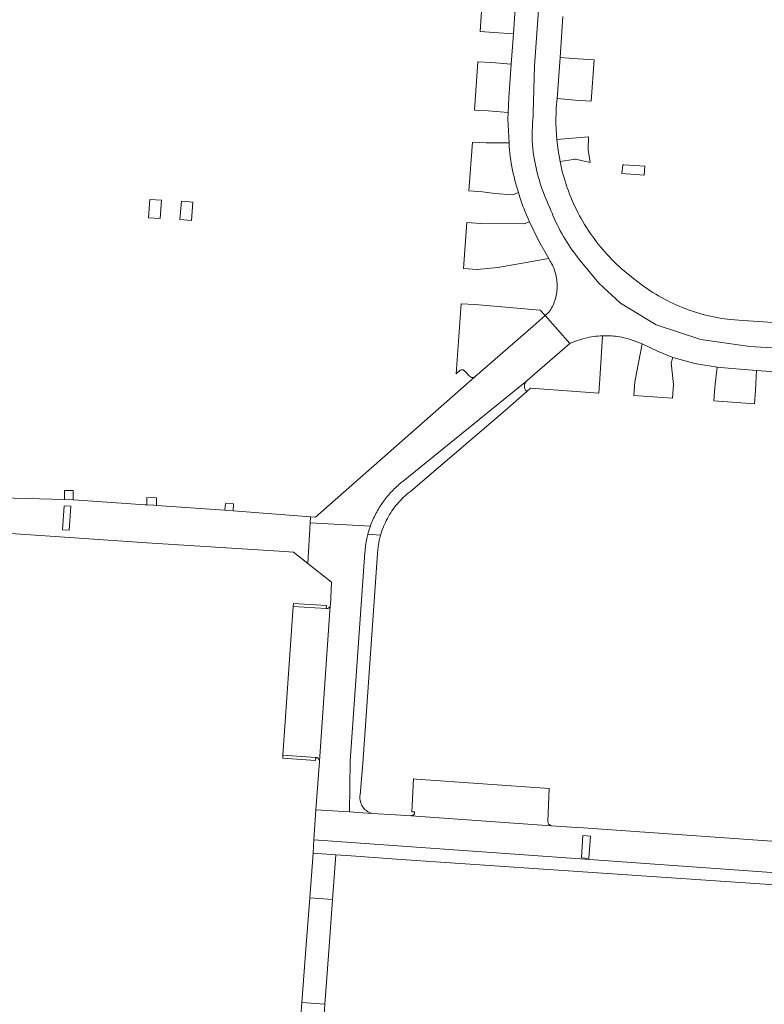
# Model space of a CAD drawing. Extents: x 152825 to 164088, y 457113 to 463005.
# Tile 284 of 364: x 158305 to 158405, y 461153 to 461285. Entities that reach past the tile are written whole.
import ezdxf

# ---------------------------------------------------------------- set-up
doc = ezdxf.new("R2010")
doc.units = 0
doc.header["$LTSCALE"] = 0.5
for name, color, linetype, lineweight in [('B-PV-VH-GESLOTENVERHARDING_ASFALT-GV', 251, 'CONTINUOUS', 18), ('B-PV-VH-GESLOTENVERHARDING_KUNSTSTOF-GV', 251, 'CONTINUOUS', 18), ('B-PV-VH-ONVERHARD_ZAND-GV', 251, 'CONTINUOUS', 18), ('B-PV-VH-OPENVERHARDING_BETONELEMENT-GV', 251, 'CONTINUOUS', 18), ('B-PV-VH-OPENVERHARDING_BETONSTRAATSTEEN-GV', 251, 'CONTINUOUS', 18)]:
    doc.layers.add(name, color=color, linetype=linetype, lineweight=lineweight)

msp = doc.modelspace()

# ---------------------------------------------------------------- linework, layer by layer
at = {"layer": 'B-PV-VH-GESLOTENVERHARDING_ASFALT-GV', "flags": 128}
for points in [[(158423.767, 461240.258), (158402.946, 461241.521), (158396.392, 461242.423), (158390.415, 461244.407), (158385.596, 461247.293), (158382.704, 461249.999), (158380.401, 461252.8), (158380.133, 461253.128), (158379.87, 461253.459), (158379.612, 461253.796), (158379.36, 461254.136), (158379.114, 461254.481), (158378.874, 461254.83), (158378.639, 461255.182), (158378.411, 461255.539), (158378.188, 461255.899), (158377.972, 461256.263), (158377.758, 461256.638), (158377.549, 461257.016), (158377.348, 461257.398), (158377.152, 461257.783), (158376.964, 461258.171), (158376.782, 461258.563), (158376.607, 461258.957), (158376.438, 461259.355), (158376.277, 461259.755), (158376.122, 461260.158), (158375.941, 461260.546), (158375.766, 461260.937), (158375.599, 461261.331), (158375.438, 461261.728), (158375.284, 461262.127), (158375.137, 461262.529), (158374.997, 461262.934), (158374.863, 461263.341), (158374.737, 461263.75), (158374.618, 461264.161), (158374.503, 461264.587), (158374.395, 461265.014), (158374.295, 461265.444), (158374.203, 461265.875), (158374.118, 461266.308), (158374.041, 461266.742), (158373.972, 461267.177), (158373.91, 461267.614), (158373.856, 461268.052), (158373.81, 461268.49), (158373.793, 461269.112), (158373.788, 461269.734), (158373.793, 461270.357), (158373.81, 461270.979), (158373.829, 461271.44), (158373.855, 461271.9), (158373.887, 461272.36), (158373.925, 461272.819), (158374.1, 461279.141), (158375.367, 461297.21)], [(158375.367, 461297.21), (158374.1, 461279.141), (158373.925, 461272.819), (158373.887, 461272.36), (158373.855, 461271.9), (158373.829, 461271.44), (158373.81, 461270.979), (158373.793, 461270.357), (158373.788, 461269.734), (158373.793, 461269.112), (158373.81, 461268.49), (158373.856, 461268.052), (158373.91, 461267.614), (158373.972, 461267.177), (158374.041, 461266.742), (158374.118, 461266.308), (158374.203, 461265.875), (158374.295, 461265.444), (158374.395, 461265.014), (158374.503, 461264.587), (158374.618, 461264.161), (158374.737, 461263.75), (158374.863, 461263.341), (158374.997, 461262.934), (158375.137, 461262.529), (158375.284, 461262.127), (158375.438, 461261.728), (158375.599, 461261.331), (158375.766, 461260.937), (158375.941, 461260.546), (158376.122, 461260.158), (158376.277, 461259.755), (158376.438, 461259.355), (158376.607, 461258.957), (158376.782, 461258.563), (158376.964, 461258.171), (158377.152, 461257.783), (158377.348, 461257.398), (158377.549, 461257.016), (158377.758, 461256.638), (158377.972, 461256.263), (158378.188, 461255.899), (158378.411, 461255.539), (158378.639, 461255.182), (158378.874, 461254.83), (158379.114, 461254.481), (158379.36, 461254.136), (158379.612, 461253.796), (158379.87, 461253.459), (158380.133, 461253.128), (158380.401, 461252.8), (158382.704, 461249.999), (158385.596, 461247.293), (158390.415, 461244.407), (158396.392, 461242.423), (158402.946, 461241.521), (158423.767, 461240.258)], [(158371.74, 461290.302), (158371.267, 461283.408), (158370.974, 461279.372), (158370.65, 461274.83), (158370.566, 461272.888), (158370.527, 461272), (158370.591, 461270.405), (158370.67, 461268.81), (158370.702, 461268.348), (158370.741, 461267.886), (158370.789, 461267.425), (158370.844, 461266.964), (158370.908, 461266.505), (158370.979, 461266.047), (158371.058, 461265.591), (158371.146, 461265.135), (158371.241, 461264.681), (158371.343, 461264.229), (158371.454, 461263.779), (158371.572, 461263.331), (158371.698, 461262.885), (158371.832, 461262.441), (158371.931, 461262.131), (158371.973, 461262), (158371.99, 461261.95), (158372.164, 461261.405), (158372.348, 461260.864), (158372.542, 461260.326), (158372.643, 461260.058), (158372.745, 461259.791), (158372.957, 461259.26), (158373.179, 461258.733), (158373.41, 461258.21), (158374.618, 461255.722), (158375.99, 461253.32), (158376.06, 461253.17), (158376.163, 461253.008), (158376.279, 461252.812), (158376.388, 461252.612), (158376.489, 461252.408), (158376.584, 461252.201), (158376.671, 461251.991), (158376.751, 461251.778), (158376.823, 461251.562), (158376.887, 461251.344), (158376.944, 461251.124), (158376.993, 461250.902), (158377.034, 461250.678), (158377.067, 461250.453), (158377.093, 461250.227), (158377.11, 461250), (158377.116, 461249.894), (158377.121, 461249.671), (158377.119, 461249.447), (158377.109, 461249.224), (158377.091, 461249.001), (158377.065, 461248.779), (158377.031, 461248.558), (158376.989, 461248.338), (158376.939, 461248.12), (158376.882, 461247.904), (158376.817, 461247.69), (158376.744, 461247.479), (158376.663, 461247.27), (158376.576, 461247.064), (158376.481, 461246.862), (158376.378, 461246.663), (158376.269, 461246.468), (158376.153, 461246.277), (158376.03, 461246.09), (158375.54, 461245.64), (158378.827, 461241.905), (158378.897, 461241.937), (158379.17, 461242.056), (158379.446, 461242.168), (158379.724, 461242.272), (158380.006, 461242.369), (158380.29, 461242.458), (158380.576, 461242.539), (158380.864, 461242.613), (158381.154, 461242.679), (158381.446, 461242.737), (158381.739, 461242.787), (158382.034, 461242.829), (158382.329, 461242.864), (158382.626, 461242.89), (158382.923, 461242.909), (158383.22, 461242.919), (158383.258, 461242.921), (158383.542, 461242.933), (158383.825, 461242.936), (158384.109, 461242.931), (158384.392, 461242.919), (158384.675, 461242.898), (158384.958, 461242.87), (158385.239, 461242.833), (158385.519, 461242.789), (158385.798, 461242.736), (158386.075, 461242.676), (158386.351, 461242.608), (158386.624, 461242.533), (158386.895, 461242.449), (158387.164, 461242.359), (158387.43, 461242.26), (158388.532, 461241.866), (158390.559, 461240.869), (158392.657, 461240.032), (158395.581, 461239.233), (158398.568, 461238.721), (158400.55, 461238.57), (158403.86, 461238.3), (158408.28, 461237.99)], [(158408.633, 461244.555), (158401.497, 461245.023), (158400.36, 461245.105), (158399.173, 461245.276), (158398.968, 461245.309), (158398.534, 461245.385), (158398.102, 461245.469), (158397.671, 461245.561), (158397.242, 461245.661), (158396.815, 461245.768), (158396.389, 461245.883), (158395.966, 461246.006), (158395.546, 461246.137), (158395.128, 461246.275), (158394.712, 461246.42), (158394.299, 461246.574), (158393.889, 461246.734), (158393.482, 461246.902), (158393.078, 461247.078), (158392.677, 461247.261), (158392.28, 461247.451), (158391.886, 461247.648), (158391.496, 461247.852), (158391.109, 461248.064), (158390.727, 461248.282), (158390.348, 461248.507), (158389.974, 461248.74), (158389.604, 461248.978), (158389.238, 461249.224), (158388.877, 461249.476), (158388.521, 461249.735), (158388.169, 461250), (158387.963, 461250.153), (158387.767, 461250.319), (158387.532, 461250.492), (158387.168, 461250.766), (158386.808, 461251.047), (158386.454, 461251.335), (158386.105, 461251.628), (158385.761, 461251.928), (158385.422, 461252.233), (158385.089, 461252.545), (158384.762, 461252.862), (158384.44, 461253.185), (158384.123, 461253.514), (158383.813, 461253.848), (158383.508, 461254.187), (158383.21, 461254.532), (158382.917, 461254.882), (158382.631, 461255.237), (158382.351, 461255.597), (158382.077, 461255.962), (158381.81, 461256.331), (158381.549, 461256.705), (158381.295, 461257.084), (158381.047, 461257.467), (158380.807, 461257.855), (158380.573, 461258.246), (158380.346, 461258.642), (158380.126, 461259.041), (158379.913, 461259.445), (158379.707, 461259.852), (158379.508, 461260.262), (158379.317, 461260.676), (158379.133, 461261.093), (158378.956, 461261.514), (158378.787, 461261.937), (158378.625, 461262.364), (158378.47, 461262.793), (158378.323, 461263.225), (158378.184, 461263.659), (158378.052, 461264.096), (158377.928, 461264.535), (158377.812, 461264.976), (158377.704, 461265.419), (158377.603, 461265.863), (158377.51, 461266.31), (158377.246, 461267.779), (158377.063, 461269.26), (158376.942, 461271.374), (158377.01, 461273.49), (158377.11, 461274.73), (158377.52, 461280.23), (158377.88, 461285.73)]]:
    msp.add_lwpolyline(points, dxfattribs=at)
for points in [[(158347.454, 461173.329), (158344.426, 461173.553), (158343.951, 461167.578), (158347.018, 461167.352)], [(158343.951, 461167.578), (158343.48, 461161.295), (158342.899, 461153.546), (158345.994, 461153.313), (158346.547, 461161.069), (158347.018, 461167.352)], [(158345.994, 461153.313), (158342.899, 461153.546), (158342.63, 461149.957), (158345.734, 461149.751)]]:
    msp.add_lwpolyline(points, close=True, dxfattribs=at)
at = {"layer": 'B-PV-VH-GESLOTENVERHARDING_KUNSTSTOF-GV', "flags": 128}
for points in [[(158324.096, 461261.115), (158322.533, 461261.21), (158322.33, 461258.773), (158323.908, 461258.683)], [(158328.268, 461260.847), (158326.747, 461260.985), (158326.549, 461258.528), (158328.086, 461258.375)]]:
    msp.add_lwpolyline(points, close=True, dxfattribs=at)
at = {"layer": 'B-PV-VH-ONVERHARD_ZAND-GV', "flags": 128}
for points in [[(158312.235, 461220.961), (158312.232, 461222.213), (158311.055, 461222.208), (158311.091, 461220.991), (158311.12, 461220.99)], [(158323.412, 461221.194), (158322.125, 461221.263), (158322.125, 461220.25), (158323.03, 461220.21), (158323.404, 461220.184)], [(158333.728, 461220.411), (158332.643, 461220.462), (158332.588, 461219.538), (158333.673, 461219.452)]]:
    msp.add_lwpolyline(points, close=True, dxfattribs=at)
at = {"layer": 'B-PV-VH-OPENVERHARDING_BETONELEMENT-GV', "flags": 128}
msp.add_lwpolyline([(158387.56, 461265.75), (158386.068, 461265.856), (158385.913, 461265.867), (158385.816, 461264.699), (158388.804, 461264.486), (158388.901, 461265.657)], close=True, dxfattribs=at)
at = {"layer": 'B-PV-VH-OPENVERHARDING_BETONSTRAATSTEEN-GV', "flags": 128}
for points in [[(158371.74, 461290.302), (158369.111, 461290.483), (158367.269, 461290.652), (158366.786, 461283.728), (158368.626, 461283.6), (158371.267, 461283.408)], [(158370.974, 461279.372), (158368.341, 461279.56), (158366.505, 461279.688), (158366.054, 461273.204), (158367.884, 461273.077), (158370.566, 461272.888), (158370.65, 461274.83)], [(158382.067, 461279.923), (158379.94, 461280.07), (158377.52, 461280.23), (158377.11, 461274.73), (158379.55, 461274.54), (158381.685, 461274.392)], [(158370.67, 461268.81), (158369.94, 461268.81), (158367.581, 461268.786), (158365.755, 461268.913), (158365.3, 461262.38), (158367.121, 461262.253), (158368.762, 461262.021), (158371.125, 461261.855), (158371.931, 461262.131), (158371.832, 461262.441), (158371.698, 461262.885), (158371.572, 461263.331), (158371.454, 461263.779), (158371.343, 461264.229), (158371.241, 461264.681), (158371.146, 461265.135), (158371.058, 461265.591), (158370.979, 461266.047), (158370.908, 461266.505), (158370.844, 461266.964), (158370.789, 461267.425), (158370.741, 461267.886), (158370.702, 461268.348)], [(158381.568, 461266.176), (158381.303, 461267.88), (158381.34, 461269.604), (158379.2, 461269.45), (158377.063, 461269.26), (158377.246, 461267.779), (158377.51, 461266.31), (158379.285, 461266.586), (158379.468, 461266.603), (158379.578, 461266.614)], [(158373.41, 461258.21), (158372.68, 461257.96), (158366.823, 461258.013), (158365.005, 461258.14), (158364.573, 461251.936), (158366.386, 461251.81), (158369.19, 461252.104), (158375.99, 461253.32), (158374.618, 461255.722)], [(158375.54, 461245.64), (158374.834, 461246.351), (158366.086, 461247.11), (158364.246, 461247.238), (158363.59, 461237.82), (158363.915, 461238.132), (158363.931, 461238.155), (158363.972, 461238.205), (158364.019, 461238.25), (158364.07, 461238.288), (158364.127, 461238.32), (158364.186, 461238.345), (158364.249, 461238.362), (158364.313, 461238.371), (158364.377, 461238.372), (158364.442, 461238.365), (158364.505, 461238.351), (158364.565, 461238.328), (158364.622, 461238.299), (158364.676, 461238.262), (158364.724, 461238.219), (158364.767, 461238.171), (158365.39, 461237.519), (158365.396, 461237.512), (158365.403, 461237.505), (158365.409, 461237.499), (158365.416, 461237.492), (158365.422, 461237.486), (158365.429, 461237.479), (158365.436, 461237.473), (158365.443, 461237.467), (158365.45, 461237.461), (158365.457, 461237.455), (158365.465, 461237.45), (158365.472, 461237.444), (158365.479, 461237.439), (158365.487, 461237.433), (158365.495, 461237.428), (158365.503, 461237.423), (158365.51, 461237.418), (158365.518, 461237.414), (158365.526, 461237.409), (158365.535, 461237.405), (158365.543, 461237.4), (158365.551, 461237.396), (158365.559, 461237.392), (158365.568, 461237.388), (158365.576, 461237.384), (158365.585, 461237.381), (158365.593, 461237.377), (158365.602, 461237.374), (158365.611, 461237.371), (158365.62, 461237.368), (158365.628, 461237.365), (158365.637, 461237.362), (158365.646, 461237.36), (158365.655, 461237.357), (158365.664, 461237.355), (158365.673, 461237.353), (158365.682, 461237.351), (158365.691, 461237.35), (158365.7, 461237.348), (158365.709, 461237.346), (158365.719, 461237.345), (158365.728, 461237.344), (158365.737, 461237.343), (158365.746, 461237.342), (158365.756, 461237.342), (158365.765, 461237.341), (158365.774, 461237.341), (158365.783, 461237.341), (158365.793, 461237.341), (158365.802, 461237.341), (158365.811, 461237.341), (158365.82, 461237.342), (158365.83, 461237.343), (158365.839, 461237.343), (158365.848, 461237.344), (158365.857, 461237.345), (158365.866, 461237.347), (158365.876, 461237.348), (158365.885, 461237.35), (158365.894, 461237.352), (158365.903, 461237.354), (158365.912, 461237.356), (158365.921, 461237.358), (158365.93, 461237.36), (158365.939, 461237.363), (158365.948, 461237.366), (158365.956, 461237.369), (158365.965, 461237.372), (158365.974, 461237.375), (158365.983, 461237.378), (158365.991, 461237.382), (158366, 461237.385), (158366.008, 461237.389), (158366.016, 461237.393), (158366.025, 461237.397), (158366.033, 461237.401), (158366.041, 461237.406), (158366.049, 461237.41), (158366.057, 461237.415), (158366.065, 461237.42), (158366.073, 461237.424), (158366.081, 461237.429), (158366.089, 461237.434), (158366.096, 461237.44), (158373.91, 461244.23)], [(158378.827, 461241.905), (158375.54, 461245.64), (158373.91, 461244.23), (158366.096, 461237.44), (158366.089, 461237.434), (158344.737, 461218.607), (158344.051, 461218.659), (158344.007, 461217.836), (158352.083, 461217.409), (158352.163, 461217.625), (158352.246, 461217.84), (158352.332, 461218.053), (158352.423, 461218.265), (158352.517, 461218.475), (158352.615, 461218.683), (158352.717, 461218.89), (158352.822, 461219.095), (158352.93, 461219.297), (158353.042, 461219.499), (158353.158, 461219.698), (158353.277, 461219.895), (158353.399, 461220.09), (158353.525, 461220.283), (158353.654, 461220.473), (158353.786, 461220.662), (158353.922, 461220.848), (158354.061, 461221.031), (158354.203, 461221.212), (158354.348, 461221.391), (158354.496, 461221.567), (158354.648, 461221.741), (158354.802, 461221.912), (158354.959, 461222.08), (158355.119, 461222.245), (158355.282, 461222.408), (158355.448, 461222.568), (158355.616, 461222.725), (158355.787, 461222.879), (158355.961, 461223.03), (158356.138, 461223.177), (158356.317, 461223.322), (158356.498, 461223.464), (158373.067, 461236.88), (158373.08, 461236.89), (158374.139, 461237.814)], [(158382.86, 461237.1), (158383.22, 461242.919), (158382.923, 461242.909), (158382.626, 461242.89), (158382.329, 461242.864), (158382.034, 461242.829), (158381.739, 461242.787), (158381.446, 461242.737), (158381.154, 461242.679), (158380.864, 461242.613), (158380.576, 461242.539), (158380.29, 461242.458), (158380.006, 461242.369), (158379.724, 461242.272), (158379.446, 461242.168), (158379.17, 461242.056), (158378.897, 461241.937), (158378.827, 461241.905), (158374.139, 461237.814), (158373.08, 461236.89), (158373.067, 461236.88), (158373.015, 461236.834), (158372.956, 461236.772), (158372.903, 461236.705), (158372.856, 461236.634), (158372.816, 461236.558), (158372.784, 461236.479), (158372.759, 461236.397), (158372.741, 461236.313), (158372.732, 461236.228), (158372.73, 461236.143), (158372.737, 461236.057), (158372.751, 461235.973), (158372.774, 461235.89), (158372.804, 461235.81), (158372.841, 461235.733), (158372.885, 461235.66), (158372.936, 461235.591), (158372.993, 461235.528), (158373.056, 461235.47), (158373.08, 461235.45), (158373.57, 461235.9), (158382.732, 461235.264)], [(158392.657, 461240.032), (158390.559, 461240.869), (158388.532, 461241.866), (158387.54, 461236.77), (158387.413, 461234.938), (158392.603, 461234.578), (158392.73, 461236.4), (158392.41, 461239.31)], [(158403.86, 461238.3), (158400.55, 461238.57), (158398.568, 461238.721), (158398.26, 461236.01), (158398.134, 461234.194), (158403.605, 461233.814), (158403.73, 461235.62)], [(158373.015, 461236.834), (158373.067, 461236.88), (158356.498, 461223.464), (158356.317, 461223.322), (158356.138, 461223.177), (158355.961, 461223.03), (158355.787, 461222.879), (158355.616, 461222.725), (158355.448, 461222.568), (158355.282, 461222.408), (158355.119, 461222.245), (158354.959, 461222.08), (158354.802, 461221.912), (158354.648, 461221.741), (158354.496, 461221.567), (158354.348, 461221.391), (158354.203, 461221.212), (158354.061, 461221.031), (158353.922, 461220.848), (158353.786, 461220.662), (158353.654, 461220.473), (158353.525, 461220.283), (158353.399, 461220.09), (158353.277, 461219.895), (158353.158, 461219.698), (158353.042, 461219.499), (158352.93, 461219.297), (158352.822, 461219.095), (158352.717, 461218.89), (158352.615, 461218.683), (158352.517, 461218.475), (158352.423, 461218.265), (158352.332, 461218.053), (158352.246, 461217.84), (158352.163, 461217.625), (158352.083, 461217.409), (158352.008, 461217.193), (158351.937, 461216.977), (158351.87, 461216.758), (158351.806, 461216.539), (158351.746, 461216.319), (158353.457, 461216.224), (158353.633, 461216.783), (158353.838, 461217.331), (158353.848, 461217.356), (158353.965, 461217.632), (158354.089, 461217.905), (158354.22, 461218.174), (158354.359, 461218.44), (158354.504, 461218.701), (158354.656, 461218.959), (158354.815, 461219.213), (158354.981, 461219.462), (158355.154, 461219.707), (158355.333, 461219.947), (158355.518, 461220.183), (158355.71, 461220.413), (158355.908, 461220.638), (158356.111, 461220.858), (158356.321, 461221.072), (158356.536, 461221.28), (158356.756, 461221.483), (158356.982, 461221.68), (158357.213, 461221.871), (158357.449, 461222.055), (158370.144, 461232.934), (158373.08, 461235.45), (158373.056, 461235.47), (158372.993, 461235.528), (158372.936, 461235.591), (158372.885, 461235.66), (158372.841, 461235.733), (158372.804, 461235.81), (158372.774, 461235.89), (158372.751, 461235.973), (158372.737, 461236.057), (158372.73, 461236.143), (158372.732, 461236.228), (158372.741, 461236.313), (158372.759, 461236.397), (158372.784, 461236.479), (158372.816, 461236.558), (158372.856, 461236.634), (158372.903, 461236.705), (158372.956, 461236.772)], [(158311.905, 461220.103), (158311.688, 461216.884), (158310.807, 461216.927), (158311.023, 461220.146)], [(158311.905, 461220.103), (158311.023, 461220.146), (158310.807, 461216.927), (158311.688, 461216.884)], [(158346.712, 461206.745), (158345.252, 461185.919), (158345.248, 461185.856), (158344.774, 461179.366), (158349.276, 461179.089), (158349.375, 461185.887), (158351.344, 461213.879), (158351.363, 461214.116), (158351.387, 461214.353), (158351.414, 461214.59), (158351.446, 461214.826), (158351.481, 461215.061), (158351.521, 461215.296), (158351.565, 461215.53), (158351.613, 461215.763), (158351.665, 461215.995), (158351.684, 461216.076), (158351.704, 461216.157), (158351.725, 461216.238), (158351.746, 461216.319), (158351.806, 461216.539), (158351.87, 461216.758), (158351.937, 461216.977), (158352.008, 461217.193), (158352.083, 461217.409), (158344.007, 461217.836), (158343.716, 461212.396), (158346.89, 461209.89), (158346.719, 461206.839)], [(158352.274, 461178.904), (158351.856, 461179.087), (158351.695, 461179.175), (158351.542, 461179.277), (158351.398, 461179.392), (158351.266, 461179.518), (158351.144, 461179.656), (158351.035, 461179.804), (158350.94, 461179.961), (158350.858, 461180.125), (158350.791, 461180.296), (158350.739, 461180.472), (158350.702, 461180.652), (158350.682, 461180.835), (158350.677, 461181.018), (158350.688, 461181.202), (158350.715, 461181.378), (158350.95, 461184.02), (158351.06, 461185.61), (158353.04, 461213.76), (158353.052, 461213.952), (158353.068, 461214.144), (158353.087, 461214.336), (158353.109, 461214.527), (158353.135, 461214.718), (158353.163, 461214.909), (158353.179, 461215.004), (158353.196, 461215.099), (158353.231, 461215.288), (158353.27, 461215.477), (158353.312, 461215.665), (158353.357, 461215.852), (158353.405, 461216.038), (158353.457, 461216.224), (158351.746, 461216.319), (158351.725, 461216.238), (158351.704, 461216.157), (158351.684, 461216.076), (158351.665, 461215.995), (158351.613, 461215.763), (158351.565, 461215.53), (158351.521, 461215.296), (158351.481, 461215.061), (158351.446, 461214.826), (158351.414, 461214.59), (158351.387, 461214.353), (158351.363, 461214.116), (158351.344, 461213.879), (158349.375, 461185.887), (158349.276, 461179.089)], [(158346.182, 461206.79), (158341.762, 461207.04), (158341.74, 461206.64), (158346.16, 461206.39)], [(158345.252, 461185.919), (158346.712, 461206.745), (158346.671, 461206.645), (158346.641, 461206.592), (158346.603, 461206.543), (158346.56, 461206.499), (158346.512, 461206.462), (158346.459, 461206.431), (158346.402, 461206.407), (158346.343, 461206.391), (158346.282, 461206.383), (158346.221, 461206.382), (158346.16, 461206.39), (158341.74, 461206.64), (158340.36, 461186.69), (158344.769, 461186.4), (158344.832, 461186.395), (158344.893, 461186.382), (158344.952, 461186.361), (158345.008, 461186.333), (158345.06, 461186.298), (158345.107, 461186.256), (158345.148, 461186.209), (158345.183, 461186.157), (158345.212, 461186.101), (158345.233, 461186.042), (158345.246, 461185.981)], [(158344.769, 461186.4), (158340.36, 461186.69), (158340.335, 461186.291), (158344.745, 461186.011)], [(158358.25, 461183.51), (158357.85, 461183.53), (158357.62, 461179.11), (158358.02, 461179.09), (158358.021, 461179.032), (158358.014, 461178.971), (158357.999, 461178.912), (158357.977, 461178.855), (158357.947, 461178.802), (158357.911, 461178.752), (158357.868, 461178.708), (158357.821, 461178.67), (158357.768, 461178.638), (158357.712, 461178.614), (158357.653, 461178.597), (158357.593, 461178.587), (158357.532, 461178.586), (158376.31, 461177.25), (158375.97, 461177.44), (158375.86, 461177.81), (158376.07, 461182.22)], [(158380.589, 461175.925), (158381.587, 461175.853), (158381.374, 461172.861), (158380.376, 461172.932)], [(158380.589, 461175.925), (158380.376, 461172.932), (158381.374, 461172.861), (158381.587, 461175.853)]]:
    msp.add_lwpolyline(points, close=True, dxfattribs=at)
for points in [[(158296.45, 461216.94), (158309.83, 461216.04), (158322.11, 461215.17), (158339.849, 461214.06), (158341.76, 461213.94), (158343.716, 461212.396), (158344.007, 461217.836), (158344.051, 461218.659), (158333.7, 461219.45), (158333.673, 461219.452), (158332.588, 461219.538), (158332.56, 461219.54), (158323.404, 461220.184), (158323.03, 461220.21), (158322.125, 461220.25), (158321.9, 461220.26), (158312.27, 461220.96), (158312.235, 461220.961), (158311.12, 461220.99), (158311.091, 461220.991), (158300.906, 461221.256)], [(158424.192, 461173.888), (158380.64, 461176.96), (158379.04, 461177.07), (158376.31, 461177.25), (158357.532, 461178.586), (158355.43, 461178.71), (158352.274, 461178.904), (158349.276, 461179.089), (158344.774, 461179.366), (158344.48, 461175.34), (158427.817, 461169.406)], [(158427.817, 461169.406), (158344.48, 461175.34), (158344.426, 461173.553), (158347.454, 461173.329), (158349.492, 461173.19), (158355.584, 461172.776), (158375.276, 461171.437), (158423.419, 461168.164)]]:
    msp.add_lwpolyline(points, dxfattribs=at)

doc.saveas('drawing.dxf')
